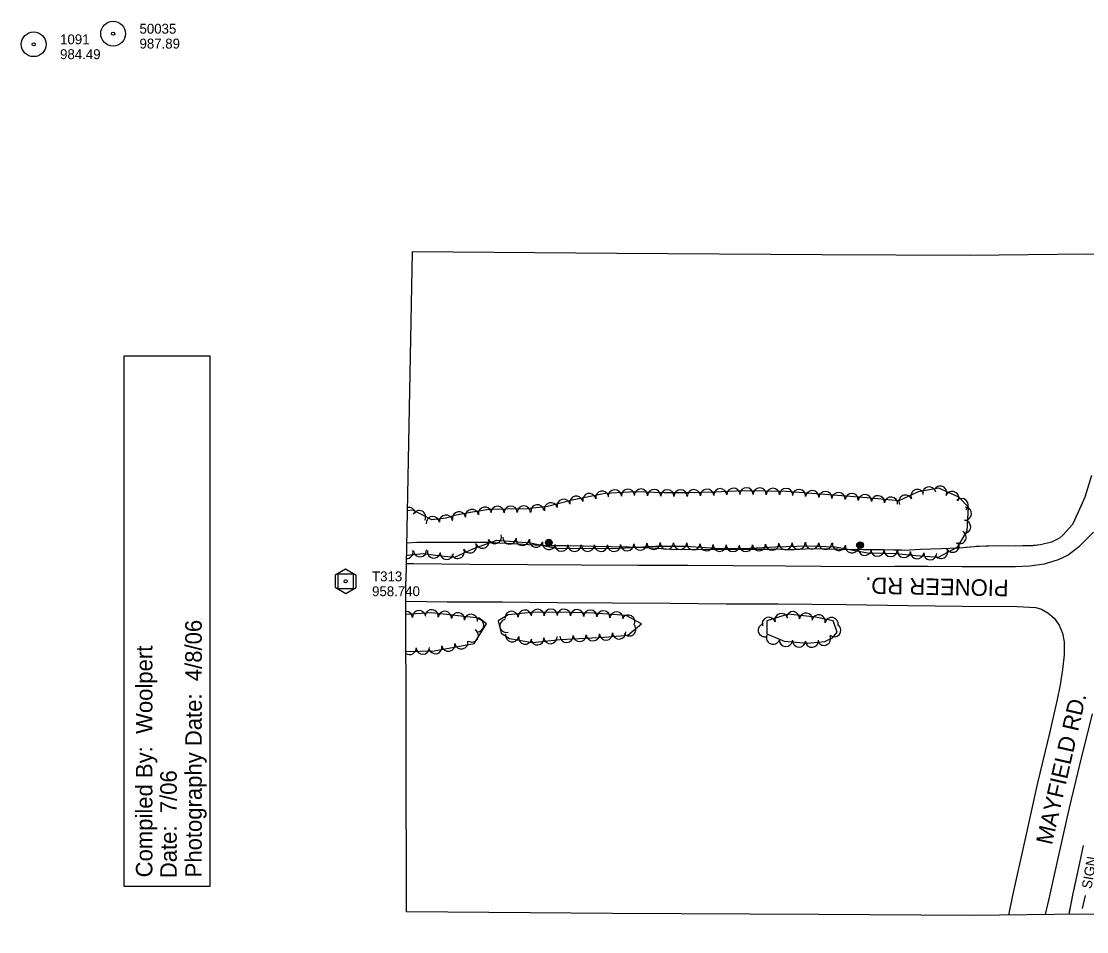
# Model space of a CAD drawing. Extents: x 353423 to 364002, y 127000 to 201942.
# Drawn here: x 356640 to 357286, y 132072 to 132624 of the extents above; entities that cross this region are included whole.
import ezdxf

# ---------------------------------------------------------------- set-up
doc = ezdxf.new("R2010")
doc.units = 0
for name, color, linetype in [('E_BMGRD', 7, 'Continuous'), ('E_DTM_SlopeTop', 7, 'Continuous'), ('E_FEN_Generic', 7, 'Continuous'), ('E_LAND_BrushLine', 7, 'Continuous'), ('E_LAND_TreeLine', 7, 'Continuous'), ('E_RDWY_AsphConc', 7, 'Continuous'), ('E_RDWY_Gravel', 7, 'Continuous'), ('E_RW_IP', 7, 'Continuous'), ('E_STRUCT_WingWall', 7, 'Continuous')]:
    doc.layers.add(name, color=color, linetype=linetype)

msp = doc.modelspace()

# ---------------------------------------------------------------- linework, layer by layer
at = {"layer": 'E_BMGRD'}
for points in [[(356830.32, 132288.22), (356830.32, 132280.83), (356836.78, 132277.11), (356843.17, 132280.77), (356843.17, 132288.1), (356836.65, 132291.83)], [(356832.23, 132279.96), (356832.23, 132288.96), (356841.23, 132288.96), (356841.23, 132279.96)]]:
    msp.add_lwpolyline(points, close=True, dxfattribs=at)
msp.add_circle((356836.73, 132284.46), 0.871, dxfattribs=at)
at = {"layer": 'E_DTM_SlopeTop'}
for points in [[(357289.79, 132314.36), (357280.7, 132305.11), (357274.5, 132300.3), (357268.44, 132297.41), (357260, 132294.91), (357251.32, 132293.74), (357242.63, 132293.33), (357229.57, 132293.3), (357210.39, 132293.3), (357189.29, 132293.53), (357169.59, 132293.37), (357148.92, 132293.3), (357124.72, 132293.43), (357103.28, 132293.58), (357071.63, 132293.8), (357044.28, 132294.07), (357013.99, 132294.16), (356979.62, 132294.18), (356946.91, 132294.5), (356911.94, 132294.65), (356877.79, 132295.02), (356873.37, 132295.08)], [(356873.19, 132272.41), (356898.17, 132271.99), (356931.82, 132271.97), (356964.87, 132271.61), (356998.35, 132271.38), (357033.4, 132271.14), (357067.39, 132270.77), (357098.86, 132270.77), (357140.08, 132270.44), (357177.6, 132269.75), (357210.39, 132269.39), (357243.61, 132269.12), (357254.93, 132268.58), (357258.45, 132267.53), (357262.22, 132265.42), (357266.03, 132262.2), (357269.1, 132257.88), (357271.03, 132253.11), (357272.01, 132247.78), (357272.04, 132239.83), (357271.13, 132231.11), (357269.66, 132221.76), (357267.77, 132212.89), (357263.46, 132193.18), (357256.02, 132162.35), (357248.25, 132127.65), (357240.87, 132094.05), (357238.38, 132082.2)], [(357260.85, 132082.44), (357263.41, 132093.85), (357268.99, 132119.33), (357275.39, 132147.15), (357281.62, 132173.31), (357289.19, 132204.1)]]:
    msp.add_lwpolyline(points, dxfattribs=at)
at = {"layer": 'E_FEN_Generic'}
for points in [[(356873.46, 132300.08), (356875.74, 132300.56), (356883.83, 132301.36), (356894.11, 132299.84), (356902.79, 132299.18), (356913.88, 132304.21), (356928.29, 132309.47), (356948.7, 132307.71), (356964.34, 132304.63), (356998.54, 132304.39), (357024.49, 132305.83), (357042.87, 132305.7), (357060.9, 132304.55), (357077.32, 132304.27), (357097.32, 132305.32), (357116.29, 132306.04), (357133.48, 132305.41), (357153.02, 132301.7), (357170.03, 132301.24), (357182.36, 132300.05), (357195.97, 132299.1), (357207.66, 132305.32), (357213.43, 132315.06), (357214.21, 132329.43), (357208.21, 132335.43), (357196.17, 132340.88), (357183.65, 132338.67), (357171.96, 132333.22), (357152.66, 132335.14), (357103.85, 132338.88), (357078.24, 132339.31), (357059.52, 132338.59), (357044.29, 132338.02), (357029.65, 132338.12), (357012.3, 132338.67), (356994, 132337.77), (356973.9, 132333.74), (356958.98, 132329.76), (356946.8, 132328.32), (356933.7, 132328.15), (356923.41, 132328.05), (356912.33, 132326.09), (356902.71, 132324.37), (356897.33, 132322.79), (356888.91, 132321.83), (356883.48, 132324.59), (356877.38, 132327.69), (356873.98, 132327.28)], [(356873.26, 132241.98), (356890.31, 132242.27), (356914.67, 132246.78), (356922.16, 132258.64), (356917.59, 132262.07), (356888.68, 132265.42), (356873.21, 132264.26)]]:
    msp.add_lwpolyline(points, dxfattribs=at)
for points in [[(356966.67, 132249.14), (356993.65, 132250.65), (357007.61, 132251.83), (357015.91, 132258.67), (357006.76, 132263.66), (356987.37, 132265.08), (356966.7, 132265.81), (356949.43, 132265.59), (356935.13, 132264.25), (356929.06, 132260.46), (356930.97, 132253.13), (356936.05, 132249.86), (356949.98, 132247.47)], [(357116.48, 132247.08), (357127.04, 132247.94), (357131.73, 132250.29), (357134.56, 132253.59), (357132.06, 132260.5), (357121.44, 132262.78), (357104.95, 132264.51), (357091.9, 132260.52), (357091.85, 132252.69), (357102.37, 132248.2)]]:
    msp.add_lwpolyline(points, close=True, dxfattribs=at)
for centre, start, end in [((356976.48, 132332.12), 11.33886, 191.32354), ((356984.32, 132333.7), 11.33886, 191.32354), ((356992.17, 132335.27), 11.33886, 191.32354), ((356999.81, 132335.96), 2.80395, 182.78863), ((357007.8, 132336.35), 2.80395, 182.78863), ((357015.62, 132336.47), 358.20533, 178.19001), ((357023.61, 132336.21), 358.20533, 178.19001), ((357031.66, 132336.01), 359.60936, 179.59404), ((357039.66, 132335.96), 359.60936, 179.59404), ((357047.75, 132336.05), 2.16836, 182.15304), ((357055.74, 132336.35), 2.16836, 182.15304), ((357063.74, 132336.66), 2.21192, 182.1966), ((357071.73, 132336.97), 2.21192, 182.1966), ((357079.61, 132337.2), 359.03832, 179.023), ((357087.61, 132337.06), 359.03832, 179.023), ((357095.6, 132336.92), 359.03832, 179.023), ((357103.6, 132336.79), 359.03832, 179.023), ((357111.45, 132336.2), 355.62306, 175.60774), ((357119.43, 132335.58), 355.62306, 175.60774), ((357127.41, 132334.97), 355.62306, 175.60774), ((357135.38, 132334.36), 355.62306, 175.60774), ((357143.36, 132333.75), 355.62306, 175.60774), ((357151.33, 132333.14), 355.62306, 175.60774), ((357159.25, 132332.38), 354.32391, 174.30859), ((357175.95, 132332.77), 24.99148, 204.97616), ((357183.2, 132336.15), 24.99148, 204.97616), ((357190.45, 132337.74), 10.01707, 190.00175), ((357196.96, 132338.22), 335.68432, 155.66899), ((357204.25, 132334.92), 335.68432, 155.66899), ((356928.75, 132326.01), 0.55631, 180.54099), ((356936.75, 132326.1), 0.72537, 180.71004), ((356944.75, 132326.2), 0.72537, 180.71004), ((356952.93, 132326.93), 6.78368, 186.76836), ((356961.12, 132328.17), 14.94755, 194.93223), ((356968.85, 132330.23), 14.94755, 194.93223), ((357167.21, 132331.58), 354.32391, 174.30859), ((357209.99, 132330.7), 315.0157, 135.00038), ((356875.02, 132325.3), 6.94374, 104.53111), ((356881.21, 132323.39), 333.04431, 153.02898), ((356889.58, 132319.8), 6.52058, 186.50526), ((356897.52, 132320.7), 6.52058, 186.50526), ((356905.39, 132322.72), 10.13714, 190.12182), ((356913.26, 132324.13), 10.06927, 190.05394), ((356921.14, 132325.52), 10.06927, 190.05394), ((357211.9, 132325.44), 266.89916, 86.88383), ((357211.47, 132317.45), 266.89916, 86.88383), ((356927.12, 132311.27), 200.05386, 20.03854), ((356935.96, 132310.91), 175.08288, 355.06756), ((356943.93, 132310.23), 175.08288, 355.06756), ((357208.72, 132311.21), 239.38391, 59.36859), ((356904.69, 132302.35), 204.3845, 24.36918), ((356911.98, 132305.65), 204.3845, 24.36918), ((356919.61, 132308.53), 200.05386, 20.03854), ((356952.08, 132309.18), 168.83937, 348.82405), ((356959.93, 132307.63), 168.83937, 348.82405), ((356967.44, 132306.7), 179.60936, 359.59404), ((356975.44, 132306.64), 179.60936, 359.59404), ((356983.44, 132306.59), 179.60936, 359.59404), ((356991.44, 132306.53), 179.60936, 359.59404), ((356999.31, 132306.53), 183.174, 3.15868), ((357007.29, 132306.97), 183.174, 3.15868), ((357015.28, 132307.41), 183.174, 3.15868), ((357023.27, 132307.85), 183.174, 3.15868), ((357031.39, 132307.87), 179.60936, 359.59404), ((357039.39, 132307.81), 179.60936, 359.59404), ((357047.5, 132307.5), 176.36966, 356.35434), ((357055.48, 132306.99), 176.36966, 356.35434), ((357063.37, 132306.6), 179.01564, 359.00032), ((357071.37, 132306.46), 179.01564, 359.00032), ((357079.22, 132306.46), 183.01869, 3.00337), ((357087.21, 132306.88), 183.01869, 3.00337), ((357095.2, 132307.3), 183.01869, 3.00337), ((357103.22, 132307.64), 182.17696, 2.16163), ((357111.21, 132307.94), 182.17696, 2.16163), ((357119.36, 132308.02), 177.908, 357.89268), ((357127.36, 132307.73), 177.908, 357.89268), ((357135.63, 132307.13), 169.26067, 349.24535), ((357143.49, 132305.64), 169.26067, 349.24535), ((357151.35, 132304.15), 169.26067, 349.24535), ((357197.5, 132302.29), 207.98488, 27.96956), ((357204.57, 132306.04), 207.98488, 27.96956), ((356873.61, 132302.25), 267.41493, 12.00145), ((356881.77, 132303.26), 185.61836, 5.60304), ((356890.21, 132302.53), 171.61188, 351.59656), ((356898, 132301.65), 175.68345, 355.66813), ((357158.98, 132303.63), 178.46359, 358.44827), ((357166.97, 132303.42), 178.46359, 358.44827), ((357175.09, 132302.85), 174.48619, 354.47087), ((357183, 132302.1), 176.03302, 356.0177), ((357190.98, 132301.55), 176.03302, 356.0177), ((356873.29, 132262.17), 4.29301, 91.20593), ((356881.27, 132262.77), 4.29301, 184.27769), ((356888.84, 132263.29), 353.39867, 173.38335), ((356896.79, 132262.37), 353.39867, 173.38335), ((356904.74, 132261.45), 353.39867, 173.38335), ((356937.31, 132262.35), 5.38748, 185.37216), ((356945.27, 132263.1), 5.38748, 185.37216), ((356953.08, 132263.55), 0.73819, 180.72287), ((356961.08, 132263.65), 0.73819, 180.72287), ((356968.97, 132263.64), 357.95932, 177.944), ((356976.97, 132263.35), 357.95932, 177.944), ((356984.96, 132263.07), 357.95932, 177.944), ((356992.87, 132262.58), 355.84532, 175.83), ((357000.85, 132262), 355.84532, 175.83), ((357107.7, 132262.12), 354.01576, 174.00043), ((357115.66, 132261.28), 354.01576, 174.00043), ((356912.68, 132260.53), 353.39867, 173.38335), ((356916.41, 132257.76), 267.51552, 87.5002), ((356934.11, 132257.46), 104.58223, 284.56691), ((357007.97, 132259.98), 331.37191, 151.35659), ((357090.65, 132254.79), 104.47675, 284.46143), ((357093.12, 132258.7), 17.02733, 197.01201), ((357100.77, 132261.04), 17.02733, 197.01201), ((357123.35, 132260.23), 347.85938, 167.84405), ((357131.17, 132258.55), 347.85938, 167.84405), ((356913.14, 132251.64), 237.75136, 57.73604), ((356937.62, 132251.72), 170.26038, 350.24506), ((356986.52, 132252.35), 183.21945, 3.20413), ((356994.45, 132252.82), 184.83529, 4.81996), ((357002.42, 132253.49), 184.83529, 4.81996), ((357008.57, 132255.33), 219.47298, 39.45766), ((357132.85, 132254.81), 229.373, 49.35768), ((356898.99, 132246), 190.49488, 10.47956), ((356906.86, 132247.46), 190.49488, 10.47956), ((356945.51, 132250.36), 170.26038, 350.24506), ((356952.86, 132249.86), 185.72486, 5.70954), ((356960.82, 132250.66), 185.72486, 5.70954), ((356970.55, 132251.45), 183.21945, 3.20413), ((356978.53, 132251.9), 183.21945, 3.20413), ((357095.71, 132250.36), 156.85838, 336.84306), ((357103.51, 132248.92), 175.47469, 355.45936), ((357111.48, 132248.55), 175.47469, 355.45936), ((357119.26, 132248.45), 184.67878, 4.66346), ((357126.58, 132249.66), 206.58959, 26.57427), ((356875.5, 132244.11), 235.96331, 0.9673), ((356883.49, 132244.25), 180.98262, 0.9673), ((356891.13, 132244.55), 190.49488, 10.47956)]:
    msp.add_arc(centre, 4, start, end, dxfattribs=at)
at = {"layer": 'E_LAND_BrushLine'}
msp.add_lwpolyline([(357283.23, 132086.14), (357284.99, 132094.08)], dxfattribs=at)
for centre, radius in [((356959.81, 132307.91), 2.02), ((356959.81, 132307.92), 1.52), ((356959.81, 132307.88), 1.01), ((356959.82, 132307.89), 0.502), ((357148.42, 132306.43), 2.02), ((357148.42, 132306.44), 1.52), ((357148.42, 132306.4), 1.01), ((357148.43, 132306.41), 0.502)]:
    msp.add_circle(centre, radius, dxfattribs=at)
at = {"layer": 'E_LAND_TreeLine'}
msp.add_lwpolyline([(356702.22, 132099.68), (356754.6, 132099.68), (356754.6, 132420.99), (356702.22, 132420.99)], close=True, dxfattribs=at)
at = {"layer": 'E_RDWY_AsphConc'}
for centre, radius in [((356695.8, 132616.44), 7.5), ((356695.8, 132616.44), 7.5), ((356647.68, 132610.01), 7.5), ((356647.68, 132610.01), 7.5), ((356695.8, 132616.44), 0.96), ((356695.8, 132616.44), 0.96), ((356647.68, 132610.01), 0.96), ((356647.68, 132610.01), 0.96)]:
    msp.add_circle(centre, radius, dxfattribs=at)
at = {"layer": 'E_RDWY_Gravel'}
for points in [[(357760.04, 132582.69), (357720.49, 132474.74), (357667.63, 132475.52), (357546.15, 132477.04), (357427.86, 132479.38), (357370.89, 132480.79), (357285.54, 132482.71), (357215.13, 132481.98), (357125.35, 132482.44), (357001.13, 132483.13), (356876.96, 132484.17), (356873.17, 132284.46)], [(358414.98, 132117.79), (358379.2, 132108.99), (358327.51, 132097.87), (358262.06, 132088.14), (358198.37, 132081.55), (358144.33, 132077.59), (358083.26, 132073.84), (358007.46, 132072.15), (357940.41, 132072.08), (357873.59, 132072.81), (357799.01, 132073.84), (357728.92, 132074.58), (357662.2, 132075.55), (357539.69, 132077.09), (357418.95, 132079.48), (357361.42, 132080.9), (357283.11, 132082.67), (357216.19, 132081.97), (357123.22, 132082.45), (356998.35, 132083.14), (356873.58, 132084.18), (356873.17, 132284.46)]]:
    msp.add_lwpolyline(points, dxfattribs=at)
at = {"layer": 'E_STRUCT_WingWall'}
for points in [[(357288.66, 132348.53), (357284.7, 132335.54), (357280.6, 132326.46), (357277.06, 132318.92), (357271.53, 132312.66), (357269.26, 132310.67), (357264.43, 132308.11), (357257.79, 132306.58), (357252.97, 132306.02), (357247.15, 132305.94), (357242.72, 132305.88), (357232.43, 132306.04), (357220.26, 132305.65), (357208.26, 132304.67), (357197.58, 132304.24), (357185.07, 132303.69), (357175.07, 132303.25), (357162.73, 132303.55), (357150.48, 132303.55), (357135.72, 132303.86), (357118.79, 132304.11), (357108.45, 132303.62), (357103.94, 132303.66), (357096.88, 132303.88), (357081.4, 132303.73), (357065.06, 132303.84), (357047.92, 132303.54), (357033.54, 132303.72), (357022.7, 132304.65), (357008.03, 132305.13), (356987.06, 132305.66), (356970.26, 132305.95), (356960.52, 132306.01), (356947.59, 132306.49), (356933.51, 132307.44), (356922.88, 132307.93), (356907.27, 132308.09), (356892.17, 132307.94), (356879.79, 132308.02), (356873.61, 132307.55)], [(357284.95, 132336.35), (357284.7, 132335.54), (357284.23, 132334.49)], [(357282.58, 132330.84), (357281.75, 132329.02)], [(357280.09, 132325.38), (357279.24, 132323.57)], [(357277.54, 132319.95), (357277.06, 132318.92), (357271.53, 132312.66), (357269.26, 132310.67), (357264.43, 132308.11), (357257.79, 132306.58), (357253.6, 132306.1)], [(356882.83, 132308), (356879.79, 132308.02), (356873.61, 132307.55)], [(356888.83, 132307.96), (356886.83, 132307.97)], [(356894.83, 132307.96), (356892.83, 132307.94)], [(356900.83, 132308.02), (356898.83, 132308)], [(356933.81, 132307.42), (356933.51, 132307.44), (356922.88, 132307.93), (356907.27, 132308.09), (356904.83, 132308.06)], [(356962.77, 132306), (356960.52, 132306.01), (356947.59, 132306.49), (356933.81, 132307.42)], [(356968.77, 132305.96), (356966.77, 132305.97)], [(356974.77, 132305.87), (356972.77, 132305.9)], [(356980.77, 132305.77), (356978.77, 132305.8)], [(357013.76, 132304.94), (357008.03, 132305.13), (356987.06, 132305.66), (356984.77, 132305.7)], [(357042.72, 132303.6), (357033.54, 132303.72), (357022.7, 132304.65), (357013.76, 132304.94)], [(357093.71, 132303.85), (357081.4, 132303.73), (357065.06, 132303.84), (357064.71, 132303.83)], [(357122.7, 132304.05), (357118.79, 132304.11), (357108.45, 132303.62), (357103.94, 132303.66), (357096.88, 132303.88), (357093.71, 132303.85)], [(357128.7, 132303.96), (357126.7, 132303.99)], [(357134.7, 132303.88), (357132.7, 132303.9)], [(357202.66, 132304.45), (357197.58, 132304.24), (357185.07, 132303.69), (357175.07, 132303.25), (357173.69, 132303.28)], [(357208.66, 132304.71), (357208.26, 132304.67), (357206.66, 132304.61)], [(357214.64, 132305.2), (357212.64, 132305.03)], [(357220.62, 132305.67), (357220.26, 132305.65), (357218.62, 132305.52)], [(357253.6, 132306.1), (357252.97, 132306.02), (357247.15, 132305.94), (357242.72, 132305.88), (357232.43, 132306.04), (357224.61, 132305.79)], [(357048.72, 132303.55), (357047.92, 132303.54), (357046.72, 132303.55)], [(357054.71, 132303.66), (357052.71, 132303.62)], [(357060.71, 132303.76), (357058.71, 132303.73)], [(357140.69, 132303.75), (357138.69, 132303.8)], [(357173.69, 132303.28), (357162.73, 132303.55), (357150.48, 132303.55), (357144.69, 132303.67)], [(357283.57, 132124.34), (357280.54, 132109.94), (357277.33, 132095.33), (357274.9, 132082.71), (357274.88, 132082.58)], [(357283.57, 132124.34), (357280.54, 132109.94), (357277.48, 132095.99)], [(357276.7, 132092.06), (357276.33, 132090.1)], [(357275.57, 132086.17), (357275.19, 132084.21)]]:
    msp.add_lwpolyline(points, dxfattribs=at)

# ---------------------------------------------------------------- texts
at = {"layer": 'E_BMGRD'}
for s, p in [('T313', (356852.73, 132284.46)), ('958.740', (356852.73, 132275.46))]:
    msp.add_text(s, height=6, dxfattribs=at).set_placement(p)
at = {"layer": 'E_LAND_BrushLine'}
msp.add_text('SIGN', height=6, rotation=80.17408, dxfattribs=at).set_placement((357288.6, 132097.76))
at = {"layer": 'E_LAND_TreeLine'}
for s, p in [('Photography Date:  4/8/06  ', (356749.53, 132105.01)), ('Compiled By:  Woolpert', (356719.62, 132105.01)), ('Date:  7/06    ', (356734.37, 132104.52))]:
    msp.add_text(s, height=10, rotation=90, dxfattribs=at).set_placement(p)
at = {"layer": 'E_RDWY_AsphConc'}
for s, p in [('50035', (356711.8, 132616.44)), ('50035', (356711.8, 132616.44)), ('1091', (356663.68, 132610.01)), ('1091', (356663.68, 132610.01)), ('987.89', (356711.8, 132607.44)), ('987.89', (356711.8, 132607.44)), ('984.49', (356663.68, 132601.01)), ('984.49', (356663.68, 132601.01))]:
    msp.add_text(s, height=6, dxfattribs=at).set_placement(p)
at = {"layer": 'E_RW_IP'}
for s, rotation, p in [('PIONEER RD.', 178.95211, (357238.54, 132285.35)), ('MAYFIELD RD.', 77.03584, (357264.67, 132124.26))]:
    msp.add_text(s, height=10, rotation=rotation, dxfattribs=at).set_placement(p)

doc.saveas('drawing.dxf')
